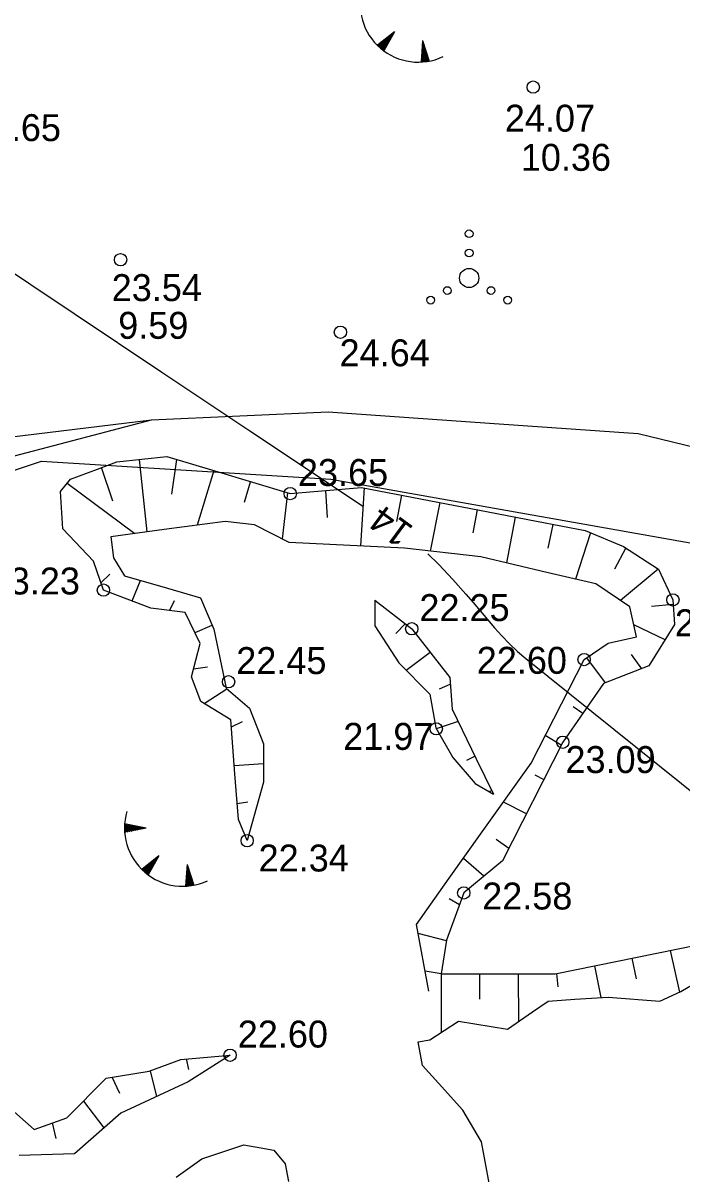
# Model space of a CAD drawing. Extents: x 509422 to 615075, y 6525431 to 6565970.
# Drawn here: x 513253.7 to 513287.9, y 6565733.8 to 6565793.6 of the extents above; entities that cross this region are included whole.
import ezdxf

# ---------------------------------------------------------------- set-up
doc = ezdxf.new("R2010")
doc.units = 0
for name, color, linetype in [('HALJASTUS', 7, 'Continuous'), ('KORGUS', 7, 'Continuous'), ('LAMAM', 7, 'Continuous'), ('RELJEEF', 7, 'Continuous'), ('TEE', 7, 'Continuous'), ('VEEKOGU', 7, 'Continuous')]:
    doc.layers.add(name, color=color, linetype=linetype)

msp = doc.modelspace()

# ---------------------------------------------------------------- linework, layer by layer
at = {"layer": 'HALJASTUS'}
for centre, radius in [((513276.892, 6565782.69), 0.2), ((513276.892, 6565781.69), 0.2), ((513276.892, 6565780.39), 0.5), ((513275.762, 6565779.74), 0.2), ((513278.022, 6565779.74), 0.2), ((513274.892, 6565779.24), 0.2), ((513278.892, 6565779.24), 0.2)]:
    msp.add_circle(centre, radius, dxfattribs=at)
at = {"layer": 'KORGUS'}
for centre in [(513280.218, 6565790.307), (513258.793, 6565781.343), (513270.205, 6565777.576), (513267.6, 6565769.186), (513257.9, 6565764.174), (513287.471, 6565763.666), (513273.908, 6565762.164), (513282.861, 6565760.565), (513264.397, 6565759.412), (513275.183, 6565756.967), (513281.751, 6565756.273), (513265.364, 6565751.156), (513276.614, 6565748.438), (513264.475, 6565740.007)]:
    msp.add_circle(centre, 0.32, dxfattribs=at)
at = {"layer": 'LAMAM'}
for points in [[(513212.431, 6565807.797), (513247.235, 6565784.635), (513251.804, 6565781.593), (513256.372, 6565778.55), (513260.939, 6565775.504), (513265.505, 6565772.458), (513271.358, 6565768.551)], [(513274.738, 6565766.066), (513275.316, 6565765.513), (513276.053, 6565764.729), (513276.718, 6565763.962), (513277.093, 6565763.528), (513277.466, 6565763.092), (513277.837, 6565762.656), (513278.207, 6565762.218), (513278.588, 6565761.791), (513278.984, 6565761.38), (513279.404, 6565760.993), (513279.839, 6565760.622), (513293.624, 6565749.543)]]:
    msp.add_lwpolyline(points, dxfattribs=at)
at = {"layer": 'RELJEEF'}
for p, q in [((513273.012, 6565793.186), (513272.124, 6565792.482)), ((513272.414, 6565792.23), (513272.431, 6565792.726)), ((513273.012, 6565793.186), (513272.453, 6565792.201)), ((513272.463, 6565792.219), (513272.482, 6565792.767)), ((513272.516, 6565792.313), (513272.534, 6565792.807)), ((513272.57, 6565792.407), (513272.585, 6565792.848)), ((513272.623, 6565792.501), (513272.637, 6565792.889)), ((513272.676, 6565792.595), (513272.688, 6565792.93)), ((513272.73, 6565792.689), (513272.74, 6565792.97)), ((513272.783, 6565792.783), (513272.791, 6565793.011)), ((513272.836, 6565792.877), (513272.843, 6565793.052)), ((513272.89, 6565792.971), (513272.894, 6565793.093)), ((513272.943, 6565793.065), (513272.946, 6565793.133)), ((513274.477, 6565792.738), (513274.392, 6565791.608)), ((513274.477, 6565792.738), (513274.822, 6565791.659)), ((513272.171, 6565792.437), (513272.174, 6565792.522)), ((513272.219, 6565792.392), (513272.225, 6565792.563)), ((513272.268, 6565792.349), (513272.277, 6565792.604)), ((513272.316, 6565792.308), (513272.328, 6565792.644)), ((513272.365, 6565792.268), (513272.379, 6565792.685)), ((513274.783, 6565791.782), (513274.431, 6565792.13)), ((513274.75, 6565791.885), (513274.436, 6565792.195)), ((513274.717, 6565791.988), (513274.441, 6565792.261)), ((513274.684, 6565792.09), (513274.446, 6565792.326)), ((513274.651, 6565792.193), (513274.451, 6565792.392)), ((513274.618, 6565792.296), (513274.456, 6565792.457)), ((513274.585, 6565792.399), (513274.461, 6565792.522)), ((513274.552, 6565792.502), (513274.466, 6565792.588)), ((513274.519, 6565792.605), (513274.47, 6565792.653)), ((513274.457, 6565791.612), (513274.397, 6565791.671)), ((513274.523, 6565791.617), (513274.402, 6565791.737)), ((513274.588, 6565791.623), (513274.407, 6565791.802)), ((513274.651, 6565791.631), (513274.412, 6565791.868)), ((513274.713, 6565791.64), (513274.416, 6565791.933)), ((513274.774, 6565791.65), (513274.421, 6565791.999)), ((513274.816, 6565791.679), (513274.426, 6565792.064)), ((513259.748, 6565770.963), (513260.155, 6565767.2)), ((513261.449, 6565769.152), (513261.716, 6565770.966)), ((513258.388, 6565768.791), (513257.808, 6565770.542)), ((513263.63, 6565770.387), (513262.772, 6565767.552)), ((513256.017, 6565769.729), (513259.53, 6565767.115)), ((513265.22, 6565768.736), (513265.544, 6565769.808)), ((513271.436, 6565769.484), (513271.251, 6565766.469)), ((513267.459, 6565769.229), (513267.176, 6565766.833)), ((513269.535, 6565767.947), (513269.445, 6565769.347)), ((513273.137, 6565767.747), (513273.399, 6565769.104)), ((513275.363, 6565768.724), (513274.875, 6565766.203)), ((513277.097, 6565767.159), (513277.327, 6565768.345)), ((513279.29, 6565767.965), (513278.83, 6565765.587)), ((513280.997, 6565766.362), (513281.254, 6565767.585)), ((513283.199, 6565767.146), (513282.421, 6565764.744)), ((513284.463, 6565765.288), (513285.036, 6565766.359)), ((513286.711, 6565765.267), (513284.759, 6565763.631)), ((513258.224, 6565764.996), (513257.769, 6565764.551)), ((513259.399, 6565763.609), (513259.831, 6565764.674)), ((513261.579, 6565763.611), (513261.324, 6565763.123)), ((513271.989, 6565763.658), (513271.989, 6565763.658)), ((513286.369, 6565763.341), (513287.487, 6565763.441)), ((513262.655, 6565761.966), (513263.541, 6565762.348)), ((513273.078, 6565761.912), (513273.567, 6565762.43)), ((513287.066, 6565761.585), (513285.446, 6565762.375)), ((513274.874, 6565760.93), (513273.626, 6565760.001)), ((513283.979, 6565759.365), (513282.997, 6565760.658)), ((513285.307, 6565760.827), (513285.844, 6565760.087)), ((513263.3, 6565760.167), (513262.578, 6565760.073)), ((513275.349, 6565759.051), (513275.914, 6565759.28)), ((513263.133, 6565758.275), (513264.314, 6565759.044)), ((513282.297, 6565758.131), (513282.796, 6565757.777)), ((513265.098, 6565757.332), (513264.539, 6565757.051)), ((513276.317, 6565757.354), (513275.183, 6565756.967)), ((513281.674, 6565756.122), (513280.84, 6565756.614)), ((513264.692, 6565755.057), (513266.217, 6565755.174)), ((513276.763, 6565755.347), (513277.191, 6565755.555)), ((513280.305, 6565754.574), (513280.769, 6565754.339)), ((513278.064, 6565753.756), (513277.938, 6565753.695)), ((513278.153, 6565753.572), (513278.153, 6565753.572)), ((513265.4, 6565753.159), (513264.845, 6565753.063)), ((513279.864, 6565752.556), (513278.67, 6565753.161)), ((513258.994, 6565751.826), (513259.193, 6565751.986)), ((513258.994, 6565751.763), (513259.257, 6565751.973)), ((513258.995, 6565751.891), (513259.129, 6565751.998)), ((513258.996, 6565751.7), (513259.322, 6565751.961)), ((513258.998, 6565751.957), (513259.064, 6565752.011)), ((513258.999, 6565751.638), (513259.386, 6565751.948)), ((513260.115, 6565751.808), (513259.001, 6565752.023)), ((513260.115, 6565751.808), (513259.002, 6565751.589)), ((513259.023, 6565751.593), (513259.451, 6565751.936)), ((513259.129, 6565751.614), (513259.515, 6565751.923)), ((513259.235, 6565751.635), (513259.58, 6565751.911)), ((513259.341, 6565751.656), (513259.644, 6565751.899)), ((513259.447, 6565751.677), (513259.709, 6565751.886)), ((513259.553, 6565751.697), (513259.773, 6565751.874)), ((513259.659, 6565751.718), (513259.838, 6565751.861)), ((513259.765, 6565751.739), (513259.902, 6565751.849)), ((513259.871, 6565751.76), (513259.966, 6565751.836)), ((513259.977, 6565751.781), (513260.031, 6565751.824)), ((513265.364, 6565751.156), (513265.364, 6565751.156)), ((513278.289, 6565751.228), (513278.958, 6565750.772)), ((513260.778, 6565750.367), (513259.89, 6565749.663)), ((513260.778, 6565750.367), (513260.219, 6565749.382)), ((513260.656, 6565750.152), (513260.66, 6565750.274)), ((513260.709, 6565750.245), (513260.712, 6565750.314)), ((513259.937, 6565749.618), (513259.94, 6565749.703)), ((513259.985, 6565749.573), (513259.991, 6565749.744)), ((513260.034, 6565749.53), (513260.043, 6565749.785)), ((513260.082, 6565749.489), (513260.094, 6565749.825)), ((513260.131, 6565749.449), (513260.146, 6565749.866)), ((513260.18, 6565749.411), (513260.197, 6565749.907)), ((513260.229, 6565749.4), (513260.248, 6565749.948)), ((513260.283, 6565749.494), (513260.3, 6565749.988)), ((513260.336, 6565749.588), (513260.351, 6565750.029)), ((513260.389, 6565749.682), (513260.403, 6565750.07)), ((513260.443, 6565749.776), (513260.454, 6565750.111)), ((513260.496, 6565749.87), (513260.506, 6565750.151)), ((513260.549, 6565749.964), (513260.557, 6565750.192)), ((513260.603, 6565750.058), (513260.609, 6565750.233)), ((513262.243, 6565749.919), (513262.158, 6565748.789)), ((513262.351, 6565749.58), (513262.227, 6565749.703)), ((513262.319, 6565749.683), (513262.232, 6565749.769)), ((513262.286, 6565749.786), (513262.236, 6565749.834)), ((513262.243, 6565749.919), (513262.588, 6565748.84)), ((513277.655, 6565749.306), (513276.591, 6565750.235)), ((513262.417, 6565748.812), (513262.178, 6565749.049)), ((513262.479, 6565748.821), (513262.183, 6565749.114)), ((513262.54, 6565748.831), (513262.187, 6565749.18)), ((513262.582, 6565748.86), (513262.192, 6565749.245)), ((513262.549, 6565748.963), (513262.197, 6565749.311)), ((513262.516, 6565749.066), (513262.202, 6565749.376)), ((513262.483, 6565749.169), (513262.207, 6565749.442)), ((513262.45, 6565749.271), (513262.212, 6565749.507)), ((513262.417, 6565749.374), (513262.217, 6565749.573)), ((513262.384, 6565749.477), (513262.222, 6565749.638)), ((513262.223, 6565748.792), (513262.163, 6565748.852)), ((513262.289, 6565748.798), (513262.168, 6565748.918)), ((513262.354, 6565748.804), (513262.173, 6565748.983)), ((513275.859, 6565748.144), (513276.392, 6565747.833)), ((513275.708, 6565745.954), (513274.244, 6565746.329)), ((513285.582, 6565743.975), (513285.365, 6565745.051)), ((513287.325, 6565745.446), (513287.808, 6565743.279)), ((513275.445, 6565744.244), (513274.605, 6565744.373)), ((513281.516, 6565743.561), (513281.444, 6565744.26)), ((513283.404, 6565744.656), (513283.738, 6565743)), ((513275.445, 6565744.244), (513275.445, 6565741.204)), ((513277.445, 6565742.922), (513277.445, 6565744.244)), ((513279.445, 6565744.244), (513279.455, 6565741.758)), ((513262.331, 6565739.267), (513262.22, 6565739.819)), ((513264.213, 6565739.985), (513264.224, 6565739.848)), ((513264.475, 6565740.007), (513264.475, 6565740.007)), ((513260.327, 6565739.205), (513260.657, 6565737.862)), ((513258.75, 6565738.013), (513258.356, 6565738.869)), ((513256.857, 6565737.623), (513257.922, 6565736.232)), ((513255.443, 6565735.683), (513255.26, 6565736.498))]:
    msp.add_line(p, q, dxfattribs=at)
for points in [[(513096.78, 6565767.987), (513109.029, 6565767.987), (513115.853, 6565766.794), (513117.026, 6565762.579), (513120.777, 6565757.775), (513127.266, 6565754.788), (513136.335, 6565753.507), (513145.488, 6565753.847), (513164.446, 6565754.549), (513175.694, 6565757.832), (513185.238, 6565759.379), (513211.595, 6565765.255), (513219.96, 6565767.119), (513239.048, 6565770.416), (513260.4, 6565773.013)], [(513134.676, 6565749.713), (513138.885, 6565750.591), (513147.982, 6565752.489), (513155.679, 6565752.938), (513190.152, 6565754.949), (513201.989, 6565758.615), (513211.634, 6565761.602), (513224.101, 6565763.75), (513243.12, 6565767.027), (513254.686, 6565770.875), (513269.707, 6565769.941), (513301.266, 6565764.351), (513316.007, 6565765.752), (513341.909, 6565764.118)], [(513265.364, 6565751.156), (513264.907, 6565752.254), (513264.725, 6565754.632), (513264.509, 6565757.441), (513262.958, 6565758.382), (513262.47, 6565759.662), (513262.927, 6565761.4), (513262.149, 6565763.019), (513260.366, 6565763.244), (513257.9, 6565764.174), (513257.379, 6565765.676), (513255.794, 6565767.352), (513255.673, 6565769.303), (513256.191, 6565769.944), (513257.592, 6565770.462), (513258.598, 6565770.834), (513261.191, 6565771.125), (513263.687, 6565770.37), (513267.6, 6565769.186), (513271.305, 6565769.509), (513277.874, 6565768.239), (513280.392, 6565767.752), (513282.91, 6565767.265), (513284.912, 6565766.44), (513286.725, 6565765.258), (513287.471, 6565763.666), (513287.562, 6565762.385), (513286.229, 6565760.236), (513283.871, 6565759.324), (513281.751, 6565756.273), (513278.624, 6565750.115), (513276.614, 6565748.438), (513275.712, 6565745.98), (513275.445, 6565744.244)], [(513274.795, 6565743.341), (513274.156, 6565746.808), (513275.862, 6565749.209), (513277.568, 6565751.61), (513280.11, 6565755.188), (513282.861, 6565760.565), (513284.11, 6565761.419), (513285.586, 6565761.751), (513285.41, 6565762.531), (513285.235, 6565763.311), (513283.47, 6565764.498), (513281.003, 6565765.077), (513277.497, 6565765.9), (513273.539, 6565766.358), (513267.537, 6565766.649), (513265.739, 6565767.564), (513264.216, 6565767.747), (513261.048, 6565767.32), (513258.283, 6565766.947), (513258.429, 6565765.859), (513258.992, 6565764.916), (513261.231, 6565764.271), (513262.94, 6565763.779), (513263.629, 6565762.139), (513264.268, 6565759.083), (513265.486, 6565758.046), (513266.217, 6565756.187), (513266.217, 6565754.188), (513265.364, 6565751.156)], [(513271.989, 6565763.658), (513273.908, 6565762.164), (513275.888, 6565759.634), (513276.01, 6565757.988), (513276.528, 6565756.921), (513277.26, 6565755.413), (513278.153, 6565753.572)], [(513271.989, 6565763.658), (513271.989, 6565762.317), (513273.238, 6565760.396), (513274.843, 6565758.761), (513275.157, 6565757.012), (513276.05, 6565755.476), (513277.197, 6565754.118), (513278.153, 6565753.572)], [(513275.445, 6565744.244), (513281.363, 6565744.244), (513288.774, 6565745.738), (513294.265, 6565747.765), (513298.317, 6565750.006), (513299.916, 6565752.674), (513304.128, 6565756.408), (513308.447, 6565758.809), (513311.326, 6565761.423), (513315.218, 6565763.877), (513319.817, 6565763.77), (513321.988, 6565762.383), (513325.667, 6565762.757), (513331.252, 6565762.301), (513332.745, 6565763.688), (513335.517, 6565763.688), (513338.169, 6565762.88)], [(513252.039, 6565738.134), (513254.294, 6565736.153), (513256, 6565736.762), (513258.047, 6565738.818), (513260.271, 6565739.184), (513261.916, 6565739.794), (513264.475, 6565740.007)], [(513264.475, 6565740.007), (513262.307, 6565738.63), (513258.797, 6565736.997), (513256.39, 6565734.893), (513253.526, 6565734.802)]]:
    msp.add_lwpolyline(points, dxfattribs=at)
for centre in [(513274.255, 6565794.632), (513262.021, 6565751.813)]:
    msp.add_arc(centre, 3.027, 163.42341, 295.17451, dxfattribs=at)
at = {"layer": 'TEE'}
msp.add_lwpolyline([(513253.279, 6565771.153), (513260.4, 6565773.013), (513269.57, 6565773.44), (513277.94, 6565772.853), (513285.674, 6565772.311), (513291.019, 6565771.013), (513296.884, 6565768.665), (513304.028, 6565767.918), (513340.471, 6565766.331)], dxfattribs=at)
at = {"layer": 'VEEKOGU'}
for points in [[(513277.943, 6565733.271), (513277.717, 6565734.49), (513277.529, 6565735.504), (513276.57, 6565737.148), (513275.293, 6565738.56), (513274.461, 6565739.48), (513274.237, 6565740.701), (513274.846, 6565740.813), (513276.333, 6565741.784), (513278.884, 6565741.362), (513280.189, 6565742.268), (513280.988, 6565742.822), (513282.383, 6565742.912), (513284.107, 6565743.024), (513286.787, 6565742.825), (513287.884, 6565743.313), (513289.576, 6565744.332)], [(513261.673, 6565733.68), (513263.012, 6565734.619), (513264.563, 6565735.136), (513265.19, 6565735.345), (513266.076, 6565735.194), (513266.745, 6565735.079), (513267.329, 6565734.357), (513267.519, 6565733.448)]]:
    msp.add_lwpolyline(points, dxfattribs=at)

# ---------------------------------------------------------------- texts
at = {"layer": 'KORGUS'}
for s, p in [('24.07 ', (513278.746, 6565787.994)), ('21.65 ', (513251.008, 6565787.503)), ('10.36', (513279.574, 6565785.96)), ('23.54 ', (513258.329, 6565779.191)), ('9.59', (513258.667, 6565777.232)), ('24.64 ', (513270.162, 6565775.804)), ('23.65 ', (513268, 6565769.586)), ('23.23 ', (513251.993, 6565763.947)), ('22.25 ', (513274.308, 6565762.564)), ('23.63 ', (513287.576, 6565761.777)), ('22.45 ', (513264.797, 6565759.812)), ('22.60 ', (513277.285, 6565759.826)), ('21.97 ', (513270.354, 6565755.873)), ('23.09 ', (513281.893, 6565754.67)), ('22.34 ', (513265.958, 6565749.554)), ('22.58 ', (513277.567, 6565747.58)), ('22.60 ', (513264.875, 6565740.407))]:
    msp.add_text(s, height=1.4, dxfattribs=at).set_placement(p)
at = {"layer": 'LAMAM'}
msp.add_text('14', height=1.4, rotation=143.66663, dxfattribs=at).set_placement((513274.071, 6565767.425))

doc.saveas('drawing.dxf')
